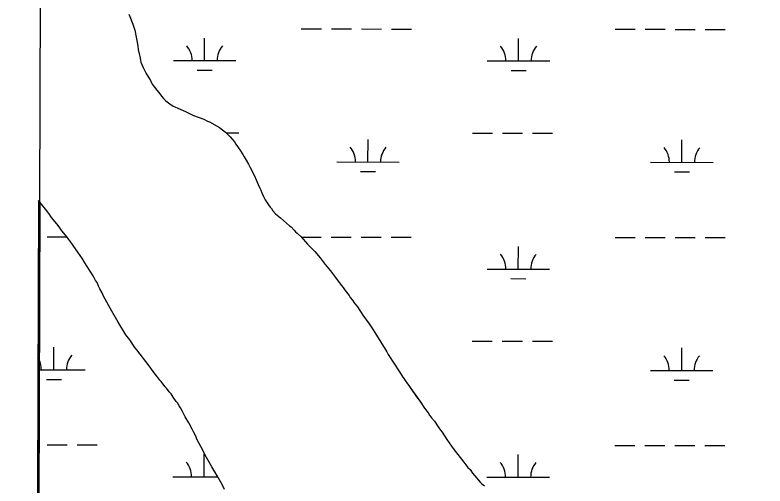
# Model space of a CAD drawing. Extents: x 3148686 to 3186545, y 916144 to 941516.
# Drawn here: x 3152922 to 3154122, y 932235 to 932988 of the extents above; entities that cross this region are included whole.
import ezdxf

# ---------------------------------------------------------------- set-up
doc = ezdxf.new("R2010")
doc.units = 0
for name, color, linetype in [('V-GRID-FRAM', 7, 'Continuous'), ('V-SITE-VEGE', 7, 'Continuous'), ('V-TOPO-SHOR', 7, 'Continuous'), ('V-WETL-SWMP', 7, 'Continuous')]:
    doc.layers.add(name, color=color, linetype=linetype)

msp = doc.modelspace()

# ---------------------------------------------------------------- linework, layer by layer
at = {"layer": 'V-GRID-FRAM'}
msp.add_lwpolyline([(3152987.2, 939742.7), (3184296.3, 939644.8), (3184247.4, 921455.8), (3152922.4, 921553.7), (3152987.2, 939742.7)], dxfattribs=at)
at = {"layer": 'V-SITE-VEGE'}
for p, q in [((3153104.3, 932989.3), (3153106, 932985.5)), ((3153106, 932985.5), (3153111, 932973.2)), ((3153111, 932973.2), (3153114, 932963.4)), ((3153114, 932963.4), (3153116.3, 932952.5)), ((3153116.3, 932952.5), (3153116.9, 932947)), ((3153116.9, 932947), (3153118.9, 932937.8)), ((3153118.9, 932937.8), (3153119.5, 932932.7)), ((3153119.5, 932932.7), (3153120.8, 932925.6)), ((3153120.8, 932925.6), (3153121.8, 932921.5)), ((3153121.8, 932921.5), (3153122.8, 932915.7)), ((3153122.8, 932915.7), (3153123.7, 932912.3)), ((3153123.7, 932912.3), (3153125.1, 932908.5)), ((3153125.1, 932908.5), (3153127.1, 932903.8)), ((3153127.1, 932903.8), (3153132.1, 932894.2)), ((3153132.1, 932894.2), (3153138.8, 932883.3)), ((3153138.8, 932883.3), (3153141.8, 932877.5)), ((3153141.8, 932877.5), (3153148.9, 932867.9)), ((3153148.9, 932867.9), (3153152.2, 932864.1)), ((3153152.2, 932864.1), (3153156.6, 932858)), ((3153156.6, 932858), (3153159.6, 932854.5)), ((3153159.6, 932854.5), (3153163.7, 932850.4)), ((3153163.7, 932850.4), (3153169.8, 932845.6)), ((3153169.8, 932845.6), (3153175.2, 932842.2)), ((3153175.2, 932842.2), (3153177.9, 932840.8)), ((3153177.9, 932840.8), (3153182.6, 932838.7)), ((3153182.6, 932838.7), (3153191.4, 932835.2)), ((3153191.4, 932835.2), (3153195.2, 932833.5)), ((3153195.2, 932833.5), (3153200.2, 932830.8)), ((3153200.2, 932830.8), (3153203.6, 932829.4)), ((3153203.6, 932829.4), (3153208, 932827.3)), ((3153208, 932827.3), (3153224.3, 932821.4)), ((3153224.3, 932821.4), (3153230.4, 932817.9)), ((3153230.4, 932817.9), (3153233.5, 932817.2)), ((3153233.5, 932817.2), (3153249.4, 932807.9)), ((3153249.4, 932807.9), (3153259.1, 932800.4)), ((3153259.1, 932800.4), (3153261.8, 932798)), ((3153261.8, 932798), (3153266.6, 932793.2)), ((3153266.6, 932793.2), (3153273.3, 932785)), ((3153273.3, 932785), (3153275.6, 932781.2)), ((3153275.6, 932781.2), (3153282, 932772.3)), ((3153282, 932772.3), (3153286.7, 932764.8)), ((3153286.7, 932764.8), (3153288.7, 932761)), ((3153288.7, 932761), (3153291.8, 932755.9)), ((3153291.8, 932755.9), (3153295.8, 932749.4)), ((3153295.8, 932749.4), (3153298.5, 932743.9)), ((3153298.5, 932743.9), (3153305.5, 932730.6)), ((3153305.5, 932730.6), (3153308.2, 932724.5)), ((3153308.2, 932724.5), (3153311.2, 932717)), ((3153311.2, 932717), (3153313.8, 932711.2)), ((3153313.8, 932711.2), (3153315.2, 932707.8)), ((3153315.2, 932707.8), (3153317.2, 932703.7)), ((3153317.2, 932703.7), (3153319.5, 932697.9)), ((3152962, 932689.1), (3152952.2, 929936.2)), ((3152962.1, 932688.9), (3152962, 932689.1)), ((3152964.5, 932685.5), (3152962.1, 932688.9)), ((3153319.5, 932697.9), (3153322.5, 932692.4)), ((3153322.5, 932692.4), (3153327.5, 932684.6)), ((3152968.5, 932680.4), (3152964.5, 932685.5)), ((3152971.6, 932676.9), (3152968.5, 932680.4)), ((3152974.3, 932673.2), (3152971.6, 932676.9)), ((3153327.5, 932684.6), (3153330.2, 932680.8)), ((3153330.2, 932680.8), (3153332.3, 932678.4)), ((3153332.3, 932678.4), (3153334.6, 932675)), ((3152976.9, 932669.8), (3152974.3, 932673.2)), ((3152980.6, 932664.3), (3152976.9, 932669.8)), ((3152989.1, 932654), (3152980.6, 932664.3)), ((3153334.6, 932675), (3153339, 932670.2)), ((3153339, 932670.2), (3153347.1, 932663.7)), ((3153347.1, 932663.7), (3153361.3, 932651)), ((3152992.8, 932649.2), (3152989.1, 932654)), ((3152997.5, 932642.7), (3152992.8, 932649.2)), ((3153005.5, 932632.8), (3152997.5, 932642.7)), ((3153361.3, 932651), (3153364, 932649.1)), ((3153364, 932649.1), (3153368.5, 932644)), ((3153368.5, 932644), (3153370.7, 932641.2)), ((3153370.7, 932641.2), (3153373.4, 932639.2)), ((3153373.4, 932639.2), (3153379.8, 932633)), ((3153008.2, 932629), (3153005.5, 932632.8)), ((3153013.3, 932622.5), (3153008.2, 932629)), ((3153379.8, 932633), (3153390.2, 932621.4)), ((3153016.3, 932617.8), (3153013.3, 932622.5)), ((3153022.7, 932608.9), (3153016.3, 932617.8)), ((3153390.2, 932621.4), (3153392.9, 932619)), ((3153392.9, 932619), (3153402, 932609.7)), ((3153030.1, 932597.9), (3153022.7, 932608.9)), ((3153402, 932609.7), (3153410.4, 932599.8)), ((3153034.1, 932591.4), (3153030.1, 932597.9)), ((3153046.5, 932572.3), (3153034.1, 932591.4)), ((3153410.4, 932599.8), (3153418.2, 932589.2)), ((3153418.2, 932589.2), (3153426.6, 932578.9)), ((3153048.5, 932568.9), (3153046.5, 932572.3)), ((3153051.2, 932563.4), (3153048.5, 932568.9)), ((3153426.6, 932578.9), (3153435, 932568)), ((3153435, 932568), (3153440.7, 932560.1)), ((3153053.6, 932560), (3153051.2, 932563.4)), ((3153055.9, 932554.2), (3153053.6, 932560)), ((3153440.7, 932560.1), (3153444.4, 932555.3)), ((3153444.4, 932555.3), (3153447.1, 932552.2)), ((3153058.2, 932550.1), (3153055.9, 932554.2)), ((3153061.6, 932543.6), (3153058.2, 932550.1)), ((3153063.9, 932538.5), (3153061.6, 932543.6)), ((3153447.1, 932552.2), (3153450.5, 932547.4)), ((3153450.5, 932547.4), (3153456.5, 932539.6)), ((3153066.6, 932533.4), (3153063.9, 932538.5)), ((3153077, 932514.6), (3153066.6, 932533.4)), ((3153456.5, 932539.6), (3153458.5, 932536.5)), ((3153458.5, 932536.5), (3153462.2, 932532)), ((3153462.2, 932532), (3153464.9, 932527.9)), ((3153464.9, 932527.9), (3153470, 932521.4)), ((3153470, 932521.4), (3153478.7, 932508.1)), ((3153087.4, 932496.8), (3153077, 932514.6)), ((3153478.7, 932508.1), (3153488.8, 932494.1)), ((3153099.8, 932476.7), (3153087.4, 932496.8)), ((3153488.8, 932494.1), (3153495.2, 932484.5)), ((3153495.2, 932484.5), (3153497.5, 932480.1)), ((3153105.8, 932468.5), (3153099.8, 932476.7)), ((3153497.5, 932480.1), (3153517, 932449.3)), ((3153114.2, 932456.5), (3153105.8, 932468.5)), ((3153117.3, 932452.7), (3153114.2, 932456.5)), ((3153136.8, 932427.1), (3153117.3, 932452.7)), ((3153517, 932449.3), (3153519.3, 932444.9)), ((3153519.3, 932444.9), (3153537.4, 932417.2)), ((3153143.2, 932418.2), (3153136.8, 932427.1)), ((3153146.9, 932413.4), (3153143.2, 932418.2)), ((3153149.2, 932410.7), (3153146.9, 932413.4)), ((3153537.4, 932417.2), (3153541.5, 932410.7)), ((3153153.9, 932404.2), (3153149.2, 932410.7)), ((3153156.3, 932401.8), (3153153.9, 932404.2)), ((3153162, 932394.2), (3153156.3, 932401.8)), ((3153541.5, 932410.7), (3153544.2, 932407)), ((3153544.2, 932407), (3153546.2, 932403.5)), ((3153546.2, 932403.5), (3153549.9, 932398.4)), ((3153164.7, 932391.2), (3153162, 932394.2)), ((3153168.7, 932385.7), (3153164.7, 932391.2)), ((3153549.9, 932398.4), (3153551.9, 932395.3)), ((3153551.9, 932395.3), (3153555.2, 932390.9)), ((3153555.2, 932390.9), (3153564.6, 932377.2)), ((3153171.8, 932382.3), (3153168.7, 932385.7)), ((3153175.5, 932377.1), (3153171.8, 932382.3)), ((3153180.2, 932370), (3153175.5, 932377.1)), ((3153564.6, 932377.2), (3153570, 932370)), ((3153182.2, 932367.6), (3153180.2, 932370)), ((3153184.9, 932362.8), (3153182.2, 932367.6)), ((3153570, 932370), (3153577.4, 932359.1)), ((3153186.9, 932359.7), (3153184.9, 932362.8)), ((3153190.2, 932353.9), (3153186.9, 932359.7)), ((3153194.6, 932345.4), (3153190.2, 932353.9)), ((3153577.4, 932359.1), (3153583.1, 932351.6)), ((3153583.1, 932351.6), (3153585.1, 932348.1)), ((3153200.3, 932336.1), (3153194.6, 932345.4)), ((3153585.1, 932348.1), (3153588.2, 932344)), ((3153588.2, 932344), (3153592.9, 932338.6)), ((3153205.6, 932325.6), (3153200.3, 932336.1)), ((3153592.9, 932338.6), (3153598.9, 932329.3)), ((3153598.9, 932329.3), (3153602.6, 932324.2)), ((3153208, 932321.5), (3153205.6, 932325.6)), ((3153211.3, 932314.6), (3153208, 932321.5)), ((3153602.6, 932324.2), (3153605.3, 932320.8)), ((3153605.3, 932320.8), (3153612.7, 932309.2)), ((3153213.3, 932309.9), (3153211.3, 932314.6)), ((3153217, 932302.7), (3153213.3, 932309.9)), ((3153612.7, 932309.2), (3153620.4, 932298.6)), ((3153219.7, 932298.2), (3153217, 932302.7)), ((3153228.7, 932280.2), (3153219.7, 932298.2)), ((3153620.4, 932298.6), (3153624.8, 932292.7)), ((3153624.8, 932292.7), (3153640.3, 932273.2)), ((3153237.1, 932265.5), (3153228.7, 932280.2)), ((3153640.3, 932273.2), (3153646.7, 932264.7)), ((3153242.1, 932257.3), (3153237.1, 932265.5)), ((3153245.5, 932251.1), (3153242.1, 932257.3)), ((3153646.7, 932264.7), (3153650, 932261.3)), ((3153650, 932261.3), (3153654.1, 932255.5)), ((3153654.1, 932255.5), (3153660.8, 932247.6)), ((3153253.5, 932237.1), (3153245.5, 932251.1)), ((3153660.8, 932247.6), (3153662.8, 932244.8)), ((3153662.8, 932244.8), (3153666.2, 932241.1)), ((3153257.5, 932229.3), (3153253.5, 932237.1)), ((3153666.2, 932241.1), (3153668.9, 932238.3)), ((3153668.9, 932238.3), (3153672.9, 932234.9))]:
    msp.add_line(p, q, dxfattribs=at)
at = {"layer": 'V-TOPO-SHOR'}
for points in [[(3153104.3, 932989.3), (3153106, 932985.5), (3153111, 932973.2), (3153114, 932963.4)], [(3153114, 932963.4), (3153116.3, 932952.5), (3153116.9, 932947), (3153118.9, 932937.8), (3153119.5, 932932.7), (3153120.8, 932925.6), (3153121.8, 932921.5), (3153122.8, 932915.7), (3153123.7, 932912.3), (3153125.1, 932908.5), (3153127.1, 932903.8), (3153132.1, 932894.2), (3153138.8, 932883.3), (3153141.8, 932877.5), (3153148.9, 932867.9), (3153152.2, 932864.1), (3153156.6, 932858), (3153159.6, 932854.5), (3153163.7, 932850.4), (3153169.8, 932845.6), (3153175.2, 932842.2), (3153177.9, 932840.8), (3153182.6, 932838.7), (3153191.4, 932835.2), (3153195.2, 932833.5), (3153200.2, 932830.8), (3153203.6, 932829.4), (3153208, 932827.3), (3153224.3, 932821.4), (3153230.4, 932817.9), (3153233.5, 932817.2), (3153249.4, 932807.9), (3153259.1, 932800.4), (3153261.8, 932798), (3153266.6, 932793.2), (3153273.3, 932784.9), (3153275.6, 932781.2), (3153282, 932772.3), (3153286.7, 932764.8), (3153288.7, 932761), (3153291.8, 932755.9), (3153295.8, 932749.4), (3153298.5, 932743.9), (3153305.5, 932730.6), (3153308.2, 932724.5), (3153311.2, 932717), (3153313.8, 932711.2), (3153315.2, 932707.8), (3153317.2, 932703.7), (3153319.5, 932697.9), (3153322.5, 932692.4), (3153327.5, 932684.6), (3153330.2, 932680.8), (3153332.3, 932678.4), (3153334.6, 932675), (3153339, 932670.2), (3153347.1, 932663.7), (3153361.3, 932651), (3153364, 932649.1), (3153368.5, 932644), (3153370.7, 932641.2), (3153373.4, 932639.2), (3153379.8, 932633), (3153390.2, 932621.4), (3153392.9, 932619), (3153402, 932609.7), (3153410.4, 932599.8), (3153418.2, 932589.2), (3153426.6, 932578.9), (3153435, 932568), (3153440.7, 932560.1), (3153444.4, 932555.3), (3153447.1, 932552.2), (3153450.5, 932547.4), (3153456.5, 932539.6), (3153458.5, 932536.5), (3153462.2, 932532), (3153464.9, 932527.9), (3153470, 932521.4), (3153478.7, 932508.1), (3153488.8, 932494.1), (3153495.2, 932484.5), (3153497.5, 932480.1), (3153517, 932449.3), (3153519.3, 932444.9), (3153537.4, 932417.2), (3153541.5, 932410.7), (3153544.2, 932407), (3153546.2, 932403.5), (3153549.9, 932398.4), (3153551.9, 932395.3), (3153555.2, 932390.9), (3153564.6, 932377.2), (3153570, 932370), (3153577.4, 932359.1), (3153583.1, 932351.6), (3153585.1, 932348.1), (3153588.2, 932344), (3153592.9, 932338.6), (3153598.9, 932329.3), (3153602.6, 932324.2)], [(3153168.7, 932385.7), (3153164.7, 932391.2), (3153162, 932394.2), (3153156.3, 932401.8), (3153153.9, 932404.2), (3153149.2, 932410.7), (3153146.9, 932413.4), (3153143.2, 932418.2), (3153136.8, 932427.1), (3153117.3, 932452.7), (3153114.2, 932456.5), (3153105.8, 932468.5), (3153099.8, 932476.7), (3153087.4, 932496.8), (3153077, 932514.6), (3153066.6, 932533.4), (3153063.9, 932538.5), (3153061.6, 932543.6), (3153058.2, 932550.1), (3153055.9, 932554.2), (3153053.6, 932560), (3153051.2, 932563.4), (3153048.5, 932568.9), (3153046.5, 932572.3), (3153034.1, 932591.4), (3153030.1, 932597.9), (3153022.7, 932608.9), (3153016.3, 932617.8), (3153013.3, 932622.5), (3153008.2, 932629), (3153005.5, 932632.8), (3152997.5, 932642.7), (3152992.8, 932649.2), (3152989.1, 932654), (3152980.6, 932664.3), (3152976.9, 932669.8), (3152974.3, 932673.2), (3152971.6, 932676.9), (3152968.5, 932680.4), (3152964.5, 932685.5), (3152962.1, 932688.9), (3152962, 932689.1)], [(3153257.5, 932229.3), (3153253.5, 932237.1), (3153245.5, 932251.1), (3153242.1, 932257.3), (3153237.1, 932265.5), (3153228.7, 932280.2), (3153219.7, 932298.2), (3153217, 932302.7), (3153213.3, 932309.9), (3153211.3, 932314.6), (3153208, 932321.5), (3153205.6, 932325.6), (3153200.3, 932336.1), (3153194.6, 932345.4), (3153190.2, 932353.9), (3153186.9, 932359.7), (3153184.9, 932362.8), (3153182.2, 932367.6), (3153180.2, 932370), (3153175.5, 932377.1), (3153171.8, 932382.3), (3153168.7, 932385.7)], [(3153602.6, 932324.2), (3153605.3, 932320.8), (3153612.7, 932309.2), (3153620.4, 932298.6), (3153624.8, 932292.7), (3153640.3, 932273.2), (3153646.7, 932264.7), (3153650, 932261.3), (3153654.1, 932255.5), (3153660.8, 932247.6), (3153662.8, 932244.8), (3153666.2, 932241.1), (3153668.9, 932238.3), (3153672.9, 932234.9)]]:
    msp.add_lwpolyline(points, dxfattribs=at)
at = {"layer": 'V-WETL-SWMP'}
for p, q in [((3153380.2, 932965.6), (3153412.2, 932965.5)), ((3153428.2, 932965.5), (3153460.2, 932965.5)), ((3153476.2, 932965.5), (3153508.2, 932965.4)), ((3153524.2, 932965.4), (3153556.2, 932965.4)), ((3153882.1, 932965), (3153914.1, 932965)), ((3153930.1, 932965), (3153962.1, 932965)), ((3153978.1, 932964.9), (3154010.1, 932964.9)), ((3154026.1, 932964.9), (3154058.1, 932964.9)), ((3153225.6, 932915), (3153225.6, 932951)), ((3153727.5, 932914.5), (3153727.5, 932950.5)), ((3153175.6, 932915), (3153275.6, 932914.9)), ((3153677.5, 932914.5), (3153777.5, 932914.4)), ((3153213.6, 932899.6), (3153237.6, 932899.6)), ((3153715.5, 932899), (3153739.5, 932899)), ((3153260.1, 932799.5), (3153280, 932799.5)), ((3153653.9, 932799.1), (3153685.9, 932799.1)), ((3153701.9, 932799.1), (3153733.9, 932799)), ((3153749.9, 932799), (3153781.9, 932799)), ((3153486.8, 932752.9), (3153486.9, 932788.9)), ((3153988.7, 932752.3), (3153988.8, 932788.3)), ((3153436.8, 932752.9), (3153536.8, 932752.8)), ((3153938.7, 932752.4), (3154038.7, 932752.3)), ((3153474.8, 932737.4), (3153498.8, 932737.4)), ((3153976.7, 932736.9), (3154000.7, 932736.9)), ((3152974, 932633.3), (3153005.1, 932633.3)), ((3153379.9, 932632.9), (3153411.9, 932632.9)), ((3153427.9, 932632.9), (3153459.9, 932632.8)), ((3153475.9, 932632.8), (3153507.9, 932632.8)), ((3153523.9, 932632.7), (3153555.9, 932632.7)), ((3153881.8, 932632.4), (3153913.8, 932632.3)), ((3153929.8, 932632.3), (3153961.8, 932632.3)), ((3153977.8, 932632.3), (3154009.8, 932632.2)), ((3154025.8, 932632.2), (3154057.8, 932632.2)), ((3153727.1, 932581.8), (3153727.2, 932617.8)), ((3153677.1, 932581.8), (3153777.1, 932581.7)), ((3153715.1, 932566.4), (3153739.1, 932566.3)), ((3153653.6, 932466.4), (3153685.6, 932466.4)), ((3153701.6, 932466.4), (3153733.6, 932466.4)), ((3153749.6, 932466.3), (3153781.6, 932466.3)), ((3152984.6, 932420.7), (3152984.6, 932456.7)), ((3153988.4, 932419.7), (3153988.4, 932455.7)), ((3152959.1, 932420.7), (3153034.6, 932420.7)), ((3153535.5, 932420.1), (3153536.5, 932420.1)), ((3153938.4, 932419.7), (3154038.4, 932419.6)), ((3152972.6, 932405.3), (3152996.6, 932405.3)), ((3153976.4, 932404.2), (3154000.4, 932404.2)), ((3152973.6, 932300.7), (3153005.6, 932300.6)), ((3153021.6, 932300.6), (3153053.6, 932300.6)), ((3153881.4, 932299.7), (3153913.4, 932299.7)), ((3153929.4, 932299.6), (3153961.4, 932299.6)), ((3153977.4, 932299.6), (3154009.4, 932299.6)), ((3154025.4, 932299.5), (3154057.4, 932299.5)), ((3153224.9, 932249.6), (3153224.9, 932285.6)), ((3153726.8, 932249.1), (3153726.8, 932285.1)), ((3153174.9, 932249.7), (3153246.3, 932249.6)), ((3153676.8, 932249.2), (3153776.8, 932249.1))]:
    msp.add_line(p, q, dxfattribs=at)
for points in [[(3153104.3, 932989.3), (3153106, 932985.5), (3153111, 932973.2), (3153114, 932963.4), (3153116.3, 932952.5), (3153116.9, 932947), (3153118.9, 932937.8), (3153119.5, 932932.7), (3153120.8, 932925.6), (3153121.8, 932921.5), (3153122.8, 932915.7), (3153123.7, 932912.3), (3153125.1, 932908.5), (3153127.1, 932903.8), (3153132.1, 932894.2), (3153138.8, 932883.3), (3153141.8, 932877.5), (3153148.9, 932867.9), (3153152.2, 932864.1), (3153156.6, 932858), (3153159.6, 932854.5), (3153163.7, 932850.4), (3153169.8, 932845.6), (3153175.2, 932842.2), (3153177.9, 932840.8), (3153182.6, 932838.7), (3153191.4, 932835.2), (3153195.2, 932833.5), (3153200.2, 932830.8), (3153203.6, 932829.4), (3153208, 932827.3), (3153224.3, 932821.4), (3153230.4, 932817.9), (3153233.5, 932817.2), (3153249.4, 932807.9), (3153259.1, 932800.4), (3153261.8, 932798), (3153266.6, 932793.2), (3153273.3, 932784.9), (3153275.6, 932781.2), (3153282, 932772.3), (3153286.7, 932764.8), (3153288.7, 932761), (3153291.8, 932755.9), (3153295.8, 932749.4), (3153298.5, 932743.9), (3153305.5, 932730.6), (3153308.2, 932724.5), (3153311.2, 932717), (3153313.8, 932711.2), (3153315.2, 932707.8), (3153317.2, 932703.7), (3153319.5, 932697.9), (3153322.5, 932692.4), (3153327.6, 932684.6), (3153330.2, 932680.8), (3153332.3, 932678.4), (3153334.6, 932675), (3153339, 932670.2), (3153347.1, 932663.7), (3153361.3, 932651), (3153364, 932649.1), (3153368.5, 932644), (3153370.7, 932641.2), (3153373.4, 932639.2), (3153379.8, 932633), (3153390.2, 932621.4), (3153392.9, 932619), (3153402, 932609.7), (3153410.4, 932599.8), (3153418.2, 932589.2), (3153426.6, 932578.9), (3153435, 932568), (3153440.7, 932560.1), (3153444.4, 932555.3), (3153447.1, 932552.2), (3153450.5, 932547.4), (3153456.5, 932539.6), (3153458.5, 932536.5), (3153462.2, 932532), (3153464.9, 932527.9), (3153470, 932521.4), (3153478.7, 932508.1), (3153488.8, 932494.1), (3153495.2, 932484.5), (3153497.5, 932480.1), (3153517, 932449.3), (3153519.3, 932444.9), (3153537.4, 932417.2), (3153541.5, 932410.7), (3153544.2, 932407), (3153546.2, 932403.5), (3153549.9, 932398.4), (3153551.9, 932395.3), (3153555.2, 932390.9), (3153564.7, 932377.2), (3153570, 932370), (3153577.4, 932359.1), (3153583.1, 932351.6), (3153585.1, 932348.1), (3153588.2, 932344), (3153592.9, 932338.6), (3153598.9, 932329.3), (3153602.6, 932324.2), (3153605.3, 932320.8), (3153612.7, 932309.2), (3153620.4, 932298.6), (3153624.8, 932292.7), (3153640.3, 932273.2), (3153646.7, 932264.7), (3153650, 932261.3), (3153654.1, 932255.5), (3153660.8, 932247.6), (3153662.8, 932244.8), (3153666.2, 932241.1), (3153668.9, 932238.3), (3153672.9, 932234.9)], [(3153257.5, 932229.3), (3153253.5, 932237.1), (3153245.5, 932251.1), (3153242.1, 932257.3), (3153237.1, 932265.5), (3153228.7, 932280.2), (3153219.7, 932298.2), (3153217, 932302.7), (3153213.3, 932309.9), (3153211.3, 932314.6), (3153208, 932321.5), (3153205.6, 932325.6), (3153200.3, 932336.1), (3153194.6, 932345.4), (3153190.2, 932353.9), (3153186.9, 932359.7), (3153184.9, 932362.8), (3153182.2, 932367.6), (3153180.2, 932370), (3153175.5, 932377.1), (3153171.8, 932382.3), (3153168.7, 932385.7), (3153164.7, 932391.2), (3153162, 932394.2), (3153156.3, 932401.8), (3153153.9, 932404.2), (3153149.2, 932410.7), (3153146.9, 932413.4), (3153143.2, 932418.2), (3153136.8, 932427.1), (3153117.3, 932452.7), (3153114.2, 932456.5), (3153105.8, 932468.5), (3153099.8, 932476.7), (3153087.4, 932496.8), (3153077, 932514.6), (3153066.6, 932533.4), (3153063.9, 932538.5), (3153061.6, 932543.6), (3153058.2, 932550.1), (3153055.9, 932554.2), (3153053.6, 932560), (3153051.2, 932563.4), (3153048.5, 932568.9), (3153046.5, 932572.3), (3153034.1, 932591.4), (3153030.1, 932597.9), (3153022.7, 932608.9), (3153016.3, 932617.8), (3153013.3, 932622.5), (3153008.2, 932629), (3153005.5, 932632.8), (3152997.5, 932642.7), (3152992.8, 932649.2), (3152989.1, 932654), (3152980.6, 932664.3), (3152976.9, 932669.8), (3152974.3, 932673.2), (3152971.6, 932676.9), (3152968.5, 932680.4), (3152964.5, 932685.5), (3152962.1, 932688.9), (3152960, 932691.2), (3152950.2, 929936.4)]]:
    msp.add_lwpolyline(points, dxfattribs=at)
for centre, start, end in [((3153170.3, 932915.5), 359.1678, 40.7115), ((3153280.8, 932915.4), 139.1678, 180.7115), ((3153672.2, 932915), 359.1678, 40.7115), ((3153782.7, 932914.9), 139.1678, 180.7115), ((3153431.6, 932753.4), 359.1678, 40.7115), ((3153542.1, 932753.3), 139.1678, 180.7115), ((3153933.5, 932752.9), 359.1678, 40.7115), ((3154044, 932752.7), 139.1678, 180.7115), ((3153671.9, 932582.3), 359.1678, 40.7115), ((3153782.4, 932582.2), 139.1678, 180.7115), ((3152929.3, 932421.2), 359.1678, 32.3063), ((3153039.8, 932421.1), 139.1678, 180.7115), ((3153933.1, 932420.2), 359.1678, 40.7115), ((3154043.6, 932420.1), 139.1678, 180.7115), ((3153169.6, 932250.2), 359.1678, 40.7115), ((3153671.5, 932249.7), 359.1678, 40.7115), ((3153782, 932249.5), 139.1678, 180.7115), ((3153280.1, 932250.1), 176.6346, 180.7115)]:
    msp.add_arc(centre, 35.2, start, end, dxfattribs=at)

doc.saveas('drawing.dxf')
